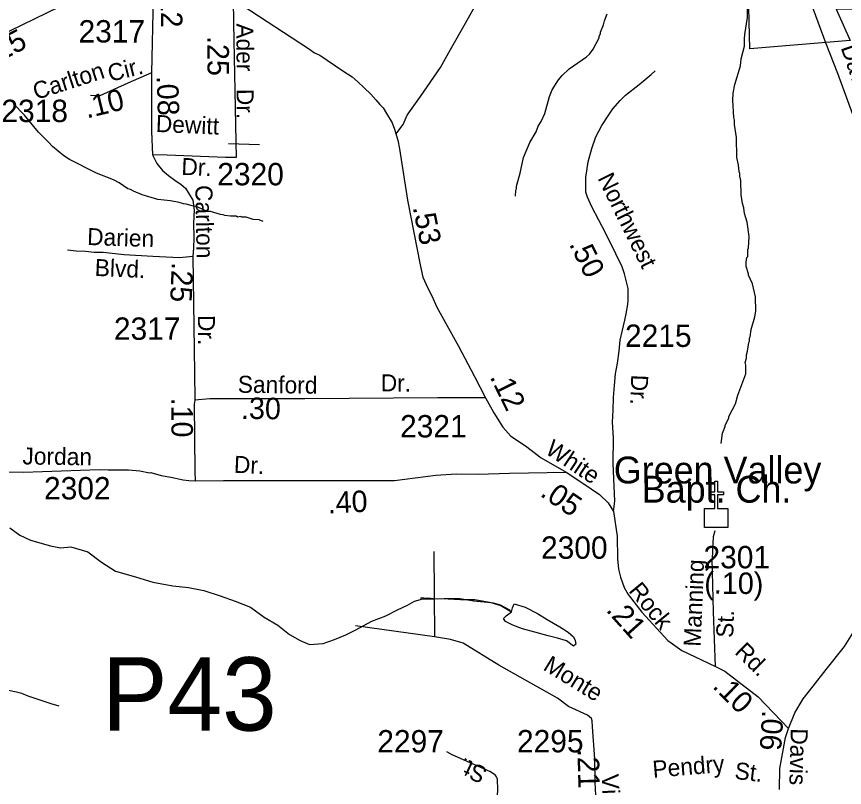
# Model space of a CAD drawing. Extents: x 1547597 to 1699558, y 810033 to 920809.
# Drawn here: x 1639992 to 1644617, y 879403 to 883710 of the extents above; entities that cross this region are included whole.
import ezdxf

# ---------------------------------------------------------------- set-up
doc = ezdxf.new("R2010")
doc.units = 0
for name, color, linetype in [('Exist Boundary Political City Limit New', 7, 'Continuous'), ('Exist Cultural Church CELL', 7, 'Continuous'), ('Exist Cultural Church Label', 7, 'Continuous'), ('Exist Hydrographic Misc Water Feature', 7, 'Continuous'), ('Exist Hydrographic Pond Under 1500 Sq Ft', 7, 'Continuous'), ('Exist Road Non-System Type 51', 7, 'Continuous'), ('Exist Road Non-System Type 51 Label', 7, 'Continuous'), ('Exist Road Secondary Mileage Hundredths English Label', 7, 'Continuous'), ('Exist Road Secondary Structure Pipe Number Label', 7, 'Continuous'), ('Exist Road Secondary Type 41 Attributed', 7, 'Continuous'), ('Exist Road Secondary Type 51 Attributed', 7, 'Continuous'), ('Exist Road Secondary Type 51 Label', 7, 'Continuous'), ('Exist Road Secondary Type 51 Number Label', 7, 'Continuous'), ('Map Preparation Boundary City Limit Buffer Line', 7, 'Continuous')]:
    doc.layers.add(name, color=color, linetype=linetype)

msp = doc.modelspace()

# ---------------------------------------------------------------- linework, layer by layer
at = {"layer": 'Exist Boundary Political City Limit New'}
msp.add_lwpolyline([(1644902.4, 883745.2), (1644570.5, 883750.7), (1644648.7, 883575.8), (1644088.3, 883530.6), (1644081, 883838), (1644350, 883834.3), (1644221.8, 884199.8), (1644078.1, 884188.9), (1644082.5, 884667.4), (1644049.2, 886001.4), (1642655.7, 885986.9), (1642681.8, 886717.7), (1643943.4, 886717.7), (1643913, 887309.3), (1644309.9, 887312.2), (1644318.6, 887918.3), (1644414.2, 887915.4), (1644414.2, 888298.2), (1645193.5, 888193.8)], dxfattribs=at)
at = {"layer": 'Exist Cultural Church CELL'}
msp.add_lwpolyline([(1643835.5, 880962.4), (1643892.4, 880962.5), (1643892.4, 881038.7), (1643860.4, 881038.7), (1643860.4, 881054.6), (1643892.4, 881054.6), (1643892.4, 881114.8), (1643908.4, 881114.8), (1643908.4, 881054.6), (1643940.4, 881054.6), (1643940.4, 881038.7), (1643908.4, 881038.7), (1643908.4, 880962.5), (1643966.1, 880962.4), (1643966.1, 880856), (1643835.5, 880856)], close=True, dxfattribs=at)
at = {"layer": 'Exist Hydrographic Misc Water Feature'}
for points in [[(1643927.4, 881324), (1643936.3, 881381.8), (1643950.8, 881419.6), (1643951, 881427.6), (1643971.7, 881467.2), (1643971.8, 881475.2), (1644009, 881546.6), (1644021.7, 881594.4), (1644065.6, 881713.6), (1644066.4, 881761.6), (1644062.7, 881777.7), (1644069.1, 881801.6), (1644069.4, 881819.6), (1644075.7, 881841.5), (1644082.5, 881889.3), (1644086.6, 881897.2), (1644086.9, 881913.2), (1644091, 881921.2), (1644095.6, 881961.1), (1644116.7, 882032.8), (1644121.2, 882064.7), (1644120.6, 882144.6), (1644103.8, 882217), (1644080.5, 882265.3), (1644080.6, 882273.4), (1644067.3, 882313.6), (1644067.7, 882337.6), (1644072.1, 882363.5), (1644076.2, 882369.5), (1644076.9, 882409.4), (1644081, 882417.3), (1644084, 882481.3), (1644073.4, 882561.5), (1644058.2, 882609.7), (1644054.7, 882641.8), (1644047.1, 882665.9), (1644039.8, 882714.1), (1644037.2, 882794), (1644031.5, 882818.1), (1644031.8, 882834.1), (1644027.9, 882842.2), (1644024.6, 882882.3), (1644015.2, 882922.4), (1644013.1, 883034.4), (1644002.2, 883106.6), (1644002.6, 883130.6), (1643998.9, 883146.7), (1643992.5, 883242.8), (1643995.1, 883282.8), (1644003.8, 883330.5), (1644035.5, 883434.1), (1644040.1, 883474), (1644059.3, 883545.6), (1644058, 883585.6), (1644060.3, 883609.6), (1644075.9, 883705.4), (1644076, 883833.3)], [(1642780.2, 882707.5), (1642780.7, 882739.5), (1642784.8, 882747.4), (1642785.1, 882763.4), (1642806.2, 882835), (1642823.7, 882922.7), (1642859, 883006), (1642894, 883065.5), (1642906.5, 883097.3), (1642922.9, 883123), (1642943.6, 883168.7), (1642969.2, 883264.2), (1642983.7, 883300), (1643018.7, 883357.3), (1643039.1, 883381), (1643079.7, 883418.3), (1643176.7, 883484.6), (1643193, 883500.3), (1643213.4, 883528), (1643246.4, 883591.5), (1643246.5, 883599.5), (1643254.8, 883615.4), (1643254.9, 883623.4), (1643271.5, 883663), (1643275.9, 883686.9), (1643290.6, 883724.7)], [(1641370.5, 882565.5), (1641346.6, 882573.8), (1641314.6, 882576.4), (1641274.8, 882589.1), (1641250.8, 882589.5), (1641242.9, 882593.6), (1641226.8, 882589.9), (1641218.9, 882594), (1641186.9, 882594.6), (1641155.1, 882599.1), (1641147.2, 882603.2), (1641131.2, 882603.5), (1641075.4, 882620.4), (1641059.4, 882620.8), (1640995.9, 882649.8), (1640979.9, 882650.1), (1640940.2, 882662.8), (1640924.2, 882663), (1640900.3, 882671.4), (1640852.5, 882680.2), (1640780.6, 882687.5), (1640693.1, 882715), (1640645.4, 882733.7), (1640629.6, 882744), (1640613.6, 882748.3), (1640566.3, 882781.1), (1640534.5, 882797.6), (1640439.1, 882835.2), (1640288.4, 882911.8), (1640256.8, 882932.3), (1640193.7, 882983.4), (1640170, 883007.8), (1640114.9, 883064.8), (1640036.6, 883160.1), (1639973.7, 883225.1)], [(1639955.4, 880853.8), (1640011.4, 880811.9), (1640069.4, 880783.9), (1640181.3, 880753.9), (1640237.2, 880741.9), (1640295.3, 880747.9), (1640391.2, 880719.9), (1640467.2, 880661.9), (1640545.2, 880611.9), (1640657.3, 880579.9), (1640753.2, 880549.9), (1640865.1, 880529.9), (1640953.2, 880520), (1641039.1, 880504), (1641129.1, 880474), (1641213.2, 880443.9), (1641299.1, 880410), (1641375, 880354), (1641451.1, 880309.9), (1641517, 880257.9), (1641577.1, 880223.9), (1641629, 880201.9), (1641705, 880208), (1641769, 880229.9), (1641831, 880256), (1641882.9, 880282.1), (1641976.9, 880332.2), (1642054.9, 880362.2), (1642120.9, 880396.2), (1642176.7, 880422.3), (1642214.8, 880444.4), (1642260.8, 880456.4), (1642320.8, 880456.4), (1642380.8, 880458.5), (1642468.8, 880458.5), (1642546.7, 880446.5), (1642640.7, 880436.5), (1642696.6, 880420.5), (1642756.6, 880384.6)], [(1642752.2, 880391.3), (1642695.2, 880421.1), (1642663.3, 880431.6), (1642551.7, 880451.5), (1642471.7, 880450.8), (1642367.8, 880456.6), (1642343.8, 880455), (1642288, 880459.9), (1642279.9, 880458.1), (1642256, 880462.5), (1642247.3, 880458.6)]]:
    msp.add_lwpolyline(points, dxfattribs=at)
at = {"layer": 'Exist Hydrographic Pond Under 1500 Sq Ft'}
msp.add_lwpolyline([(1642756.6, 880384.6), (1642762.7, 880406.6), (1642772.7, 880428.5), (1642832.7, 880410.6), (1642902.6, 880374.6), (1642956.6, 880340.6), (1643026.7, 880300.6), (1643072.7, 880270.5), (1643102.6, 880244.5), (1643112.7, 880224.5), (1643116.7, 880204.5), (1643102.6, 880192.4), (1643064.7, 880222.6), (1643014.7, 880236.5), (1642962.7, 880250.5), (1642886.6, 880270.4), (1642818.6, 880288.5), (1642764.6, 880310.4), (1642722.7, 880330.4), (1642712.6, 880346.4), (1642726.7, 880362.5), (1642756.6, 880384.6)], dxfattribs=at)
at = {"layer": 'Exist Road Non-System Type 51'}
msp.add_line((1641349.3, 882992.7), (1641176.2, 882999.4), dxfattribs=at)
for points in [[(1642111.8, 883052.9), (1642151.5, 883107.1), (1642174, 883158.8), (1642247.8, 883263.4), (1642360.5, 883425.4), (1642416.2, 883526.5), (1642500.6, 883672.9), (1642568.8, 883795.8), (1642731.3, 884064.8), (1642840.5, 884246.7), (1642885.8, 884332), (1642906.7, 884381.6), (1642932.1, 884461.2), (1642946.6, 884496.9), (1642949.1, 884518.9), (1642964.6, 884602.6), (1642978.4, 884712.2), (1642982.8, 884732.1)], [(1640977, 882370.1), (1640903.3, 882362.8), (1640753.4, 882369.2), (1640593.6, 882379.2), (1640476.2, 882392.8), (1640426, 882391.2), (1640378.1, 882398), (1640325.7, 882399.8), (1640277.8, 882404.6)], [(1643891.9, 880836), (1643883.3, 880804.1), (1643878.7, 880682.5)], [(1642323.1, 880721.9), (1642326.1, 880245.2)], [(1642326.1, 880245.2), (1641885.7, 880305.2)], [(1643014.3, 879901.7), (1642685.6, 880086.4), (1642487.9, 880209.3), (1642416, 880230.3), (1642326.1, 880245.2)], [(1640229.6, 879857.9), (1640185.8, 879870.8), (1640056.6, 879913), (1640020.9, 879927.8), (1639991.1, 879936.2), (1639911.3, 879951.6), (1639847.4, 879956.7), (1639805.6, 879959.6), (1639769.6, 879958.1), (1639699.5, 879955.3), (1639609.6, 879952.9), (1639493.5, 879951.1), (1639455.5, 879953.7), (1639433.5, 879954.1), (1639413.5, 879956.5), (1639383.7, 879963.1), (1639314.2, 879990.4), (1639254.1, 880009)]]:
    msp.add_lwpolyline(points, dxfattribs=at)
at = {"layer": 'Exist Road Secondary Type 41 Attributed'}
msp.add_lwpolyline([(1643327, 880944.4), (1643334.2, 881002.7), (1643325.1, 881212.9), (1643325.8, 881356.8), (1643321.6, 881444.9), (1643324.7, 881510.9), (1643326.2, 881582.7), (1643331.5, 881648.6), (1643338.7, 881714.5), (1643349.9, 881774.3), (1643359, 881840), (1643364.3, 881901.9), (1643390.4, 882013.4), (1643397.1, 882049.3), (1643406.2, 882101), (1643408.4, 882122.9), (1643409.3, 882158.1), (1643407.8, 882191), (1643398.3, 882236.4), (1643388.3, 882273.6), (1643372.5, 882316.6), (1643362.6, 882337.8), (1643339.5, 882384.3), (1643283.8, 882497.3), (1643206.6, 882646.8), (1643181.7, 882701.3), (1643172.2, 882729.5), (1643171.4, 882756.9), (1643173.1, 882810.7), (1643185.5, 882899.1), (1643204.8, 882972.8), (1643228.1, 883038.3), (1643261.2, 883101.5), (1643296.3, 883154.8), (1643323, 883194.3), (1643363.9, 883241.5), (1643394.6, 883270.9), (1643469.6, 883331.4), (1643536.6, 883386.1), (1643559, 883407.6)], dxfattribs=at)
at = {"layer": 'Exist Road Secondary Type 51 Attributed'}
msp.add_line((1640759.5, 884006.5), (1640745.4, 883395.8), dxfattribs=at)
for points in [[(1644783.5, 882837.5), (1644580.3, 883391.4), (1644514.8, 883557.1), (1644368, 883957.3), (1644337.8, 884049.4), (1644335.4, 884089.9), (1644325.9, 884118.6), (1644322, 884152.7), (1644318.5, 884178.6), (1644317, 884200.7), (1644317.5, 884226.7), (1644320.7, 884766.9), (1644356.4, 885639.5), (1644378, 886338.8), (1644399.4, 886412.7), (1644416.1, 886467.6), (1644435.2, 886515.3), (1644489.8, 886664.1), (1644520.8, 886733.2), (1644644.7, 887038.4)], [(1639374.6, 883325.9), (1639517.5, 883390.1), (1639954.3, 883630.5), (1640234.9, 883767), (1640303.6, 883801.8), (1640361.2, 883837.5), (1640512.9, 883918.6), (1640543.3, 883940)], [(1641201.8, 883806.4), (1641204.8, 883673.7), (1641218, 883009.3), (1641219.9, 882923.2), (1641159.6, 882923.2), (1640833.8, 882935.4), (1640752.6, 882937.4)], [(1641253.1, 883773.2), (1641623.6, 883531.7), (1641657.1, 883507.7), (1641686.4, 883493.6), (1641814, 883406), (1641866.1, 883372.9), (1641898.5, 883346.2), (1641934.6, 883311.9), (1641970.8, 883275.8), (1641999.3, 883245.3), (1642022.2, 883218.6), (1642039.3, 883199.6), (1642058.4, 883169.1), (1642090.7, 883115.8), (1642104, 883081.5), (1642121.2, 883018.6), (1642132, 882971.7), (1642175.4, 882684.1), (1642246.1, 882322.9), (1642261.8, 882254.9), (1642290.5, 882192.1), (1642311.5, 882150.2), (1642340.2, 882087.4), (1642460.6, 881869.1), (1642549.5, 881699), (1642611.6, 881579.6)], [(1640745.4, 883395.8), (1640614.5, 883338.4), (1640457.9, 883267.2), (1640404.9, 883268.8)], [(1640745.4, 883395.8), (1640745.4, 883317), (1640745.4, 883204.5), (1640745.7, 883067.2), (1640752.6, 882937.4)], [(1640752.6, 882937.4), (1640775.9, 882888.7), (1640806.7, 882850), (1640841.5, 882822.3), (1640876.3, 882795.4), (1640912.7, 882771.6), (1640935.7, 882751.9), (1640976.8, 882684.6), (1640984, 882627.5), (1640980.6, 882556.5), (1640983.1, 882474), (1640981.3, 882417.4), (1640977, 882370.1), (1640985.6, 881720), (1640988.5, 881567.8)], [(1640988.5, 881567.8), (1640983.7, 881544.1), (1640988.4, 881168.2), (1640989.5, 881116)], [(1642611.6, 881579.6), (1642344.9, 881579.6), (1641603.1, 881575.1), (1641072, 881575.1), (1640988.5, 881567.8)], [(1642611.6, 881579.6), (1642657.6, 881496.3), (1642707.7, 881415.2), (1642752.9, 881365.2), (1642835.1, 881311.4), (1642923.2, 881244.6), (1643062.8, 881163.9)], [(1644304.7, 879732.5), (1644339.5, 879820.3), (1644385.4, 879897.8), (1644442, 879969.9), (1644514.5, 880062.8), (1644617.6, 880190.2), (1644747, 880399.1), (1644785.1, 880465.9), (1644799.1, 880508.3), (1644803.5, 880528.3), (1644818.5, 880577.9), (1644820.8, 880623.2), (1644868.4, 880978.2), (1644866, 881190.4), (1644870.8, 881376.4), (1644892.2, 881498), (1644892.2, 881562.4)], [(1639333, 881166.2), (1639430.6, 881168.3), (1639610, 881168.3), (1640031.2, 881164.7), (1640456, 881179.3), (1640503.8, 881178.5), (1640553.6, 881178.5), (1640618.5, 881177.7), (1640681.8, 881171.4), (1640734, 881161.1), (1640741.8, 881162), (1640800.4, 881146.7), (1640855, 881135.8), (1640922.2, 881122.3), (1640955.5, 881118.4), (1640989.5, 881116)], [(1640989.5, 881116), (1641147.7, 881117.2), (1641390.5, 881117.2), (1641547.1, 881117.2), (1642103.2, 881118.4), (1642334.2, 881148.4), (1642447.3, 881155.6), (1642571.2, 881154), (1642745.2, 881159.3), (1643062.8, 881163.9)], [(1643062.8, 881163.9), (1643156.1, 881102.6), (1643248.7, 881039.3), (1643296.9, 880993.4), (1643327, 880944.4)], [(1643327, 880944.4), (1643347.8, 880807.9), (1643348.6, 880681.3), (1643354.7, 880623.2), (1643365.7, 880577.3), (1643385.5, 880521.2), (1643408.4, 880481.2), (1643485.2, 880383.1), (1643629.9, 880224.9), (1643707.5, 880167.6), (1643896.5, 880078.6)], [(1643896.5, 880078.6), (1643886, 880384.4), (1643878.7, 880682.5)], [(1643896.5, 880078.6), (1643949.4, 880052.5), (1644134.9, 879909.7), (1644304.7, 879732.5)], [(1643247, 878951.2), (1643245.3, 879023.1), (1643225, 879433.3), (1643221.7, 879563.5), (1643210.3, 879741.4), (1643207.6, 879775.7), (1643203, 879787.8), (1643181.7, 879807.6), (1643075, 879855.5), (1643014.3, 879901.7)], [(1644254.8, 879392), (1644254.9, 879508.8), (1644287.3, 879682.7), (1644304.7, 879732.5)], [(1642670.2, 878994.4), (1642667.7, 879040.2), (1642673.3, 879226), (1642680.6, 879396), (1642679.5, 879443.6), (1642679.3, 879449.8), (1642677.4, 879455.3), (1642673.7, 879462), (1642669.9, 879468.6), (1642665.2, 879474.3), (1642662.4, 879476.2), (1642636.3, 879492.7), (1642425.2, 879585.9), (1642395.5, 879602.5)]]:
    msp.add_lwpolyline(points, dxfattribs=at)
at = {"layer": 'Map Preparation Boundary City Limit Buffer Line'}
msp.add_lwpolyline([(1644902.4, 883745.2), (1644570.5, 883750.7), (1644648.7, 883575.8), (1644088.3, 883530.6), (1644081, 883838), (1644350, 883834.3), (1644221.8, 884199.8), (1644078.1, 884188.9), (1644082.5, 884667.4), (1644049.2, 886001.4), (1642655.7, 885986.9), (1642681.8, 886717.7), (1643943.4, 886717.7), (1643913, 887309.3), (1644309.9, 887312.2), (1644318.6, 887918.3), (1644414.2, 887915.4), (1644414.2, 888298.2), (1645193.5, 888193.8)], dxfattribs=at)

# ---------------------------------------------------------------- texts
at = {"layer": 'Exist Cultural Church Label'}
for s, p in [('Green Valley', (1643328.2, 881101.7)), ('Bapt. Ch.', (1643484.4, 880994.3))]:
    msp.add_text(s, height=150, dxfattribs=at).set_placement(p)
at = {"layer": 'Exist Road Non-System Type 51 Label'}
for s, rotation, p in [('Darien', 358.1646, (1640385.5, 882433.9)), ('Blvd.', 357.6287, (1640427.5, 882261.2))]:
    msp.add_text(s, height=95, rotation=rotation, dxfattribs=at).set_placement(p)
at = {"layer": 'Exist Road Secondary Mileage Hundredths English Label'}
for s, rotation, p in [('.12', 271.0461, (1640795.6, 883870.5)), ('.25', 27.8218, (1639862.2, 883436.5)), ('.25', 270.1399, (1641058.5, 883601.4)), ('.08', 271.8333, (1640774.8, 883377.7)), ('.10', 13.7524, (1640385.5, 883140.3)), ('.53', 281.5325, (1642204.7, 882644.8)), ('.50', 296.2527, (1643076.7, 882439.2)), ('.25', 267.6101, (1640859.6, 882339.4)), ('.12', 296.1701, (1642633.9, 881697)), ('.10', 270.1885, (1640856.9, 881581.3)), ('.30', 359.2768, (1641245.2, 881462.6)), ('.05', 325.7928, (1642911.4, 881035.5)), ('.40', 2.4289, (1641732.2, 880934.1)), ('(.10)', 359.5699, (1643833.5, 880485.7)), ('.21', 311.814, (1643280.9, 880391.6)), ('.10', 315.4357, (1643874.4, 879963.5)), ('.06', 266.0405, (1644158.3, 879836.6)), ('.21', 271.4773, (1643125.1, 879618.4))]:
    msp.add_text(s, height=120, rotation=rotation, dxfattribs=at).set_placement(p)
at = {"layer": 'Exist Road Secondary Structure Pipe Number Label'}
msp.add_text('P43', height=410.1, dxfattribs=at).set_placement((1640469.7, 879720.6))
at = {"layer": 'Exist Road Secondary Type 51 Label'}
for s, rotation, p in [('Ader', 270.1399, (1641220.5, 883671.7)), ('Davis', 288.8513, (1644595, 883537)), ('Cir.', 14.0114, (1640515, 883344.9)), ('Carlton', 17.7632, (1640101.4, 883243.7)), ('Dr.', 270.1399, (1641221.4, 883306.1)), ('Dewitt', 357.5789, (1640768.8, 883065.6)), ('Dr.', 357.5789, (1640911.4, 882825.8)), ('Northwest', 296.2528, (1643235.6, 882807.4)), ('Carlton', 271.0461, (1640990.9, 882767.7)), ('Dr.', 270.2059, (1641005.4, 882042.6)), ('Sanford', 359.2769, (1641227.6, 881608.5)), ('Dr.', 359.2768, (1642026.2, 881616.6)), ('Dr.', 267.7038, (1643426.3, 881710.9)), ('White', 326.4028, (1642939.4, 881273.2)), ('Jordan', 359.2391, (1640024.8, 881207.9)), ('Dr.', 357.3235, (1641204.7, 881161.7)), ('Manning', 87.6193, (1643813.4, 880188.5)), ('Rock', 309.3772, (1643407.5, 880500.8)), ('St.', 87.6193, (1643994.6, 880237.8)), ('Rd.', 315.4357, (1643998.9, 880155)), ('Monte', 328.5775, (1642928, 880063.5)), ('Davis', 268.4488, (1644317.6, 879734.6)), ('St.', 155.3666, (1642628.2, 879507.2)), ('Pendry', 4.7496, (1643548.4, 879456.9)), ('St.', 353.3935, (1643999.7, 879451.4)), ('Vista', 272.8289, (1643259.8, 879475.9))]:
    msp.add_text(s, height=95, rotation=rotation, dxfattribs=at).set_placement(p)
at = {"layer": 'Exist Road Secondary Type 51 Number Label'}
for s, p in [('2317', (1640338.6, 883565.1)), ('2318', (1639907.7, 883120.7)), ('2320', (1641113.5, 882767.1)), ('2317', (1640536.2, 881904)), ('2215', (1643391.1, 881864.4)), ('2321', (1642134.5, 881358.7)), ('2302', (1640145.9, 881012.4)), ('2300', (1642921.9, 880680.7)), ('2301', (1643829.4, 880627.3)), ('2297', (1642007.5, 879598.7)), ('2295', (1642787.7, 879599.2))]:
    msp.add_text(s, height=125, dxfattribs=at).set_placement(p)

doc.saveas('drawing.dxf')
